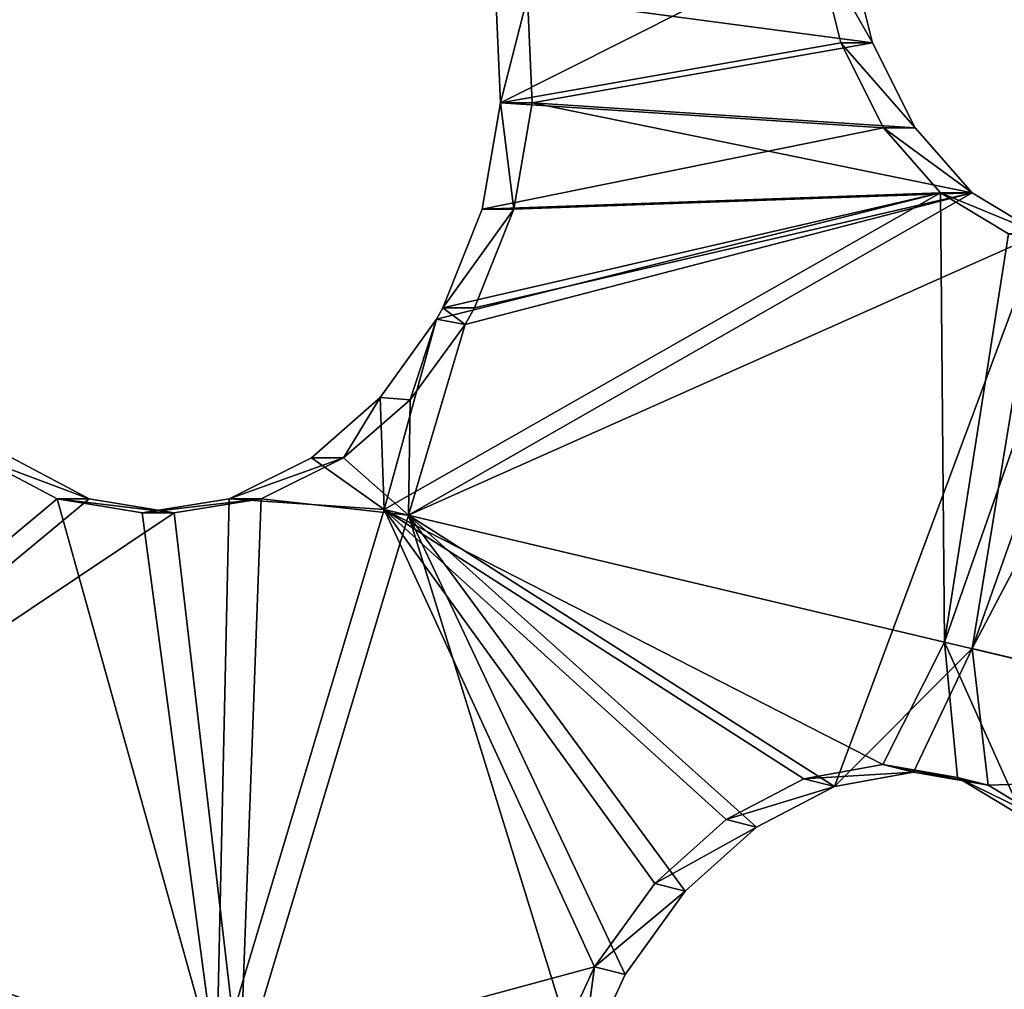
# Model space of a CAD drawing. Header units: millimetres. Extents: x 0 to 2133, y 0 to 2087.
# Tile 855 of 876: x 2073 to 2090, y 109 to 125. Entities that reach past the tile are written whole.
import ezdxf

# ---------------------------------------------------------------- set-up
doc = ezdxf.new("R2010")
doc.units = ezdxf.units.MM
doc.header["$LTSCALE"] = 25.4
doc.layers.get('0').update_dxf_attribs({"true_color": 0xff5454})

# ---------------------------------------------------------------- blocks, each defined once
blk = doc.blocks.new('COSMO-S-3382-4917.STL#2')
at = {"color": 250, "true_color": 0x282828}
mesh = blk.add_polyface(dxfattribs=at)
corners = [(1709.841, 208.672, 1539.288), (1710.486, 206.25, 1539.288), (1709.88, 193.269, 1539.288), (1711.624, 223.971, 1539.288), (1713.18, 228.005, 1539.288), (1715.203, 238.952, 1539.288), (1719.512, 248.991, 1539.288), (1720.53, 253.404, 1539.288), (1729.3, 268.606, 1539.288), (1727.528, 267.125, 1539.288), (1736.1, 279.922, 1539.288), (1742.261, 286.284, 1539.288), (1746.125, 291.615, 1539.288), (1758.024, 301.517, 1539.288), (1757.464, 302.04, 1539.288), (1769.955, 311.052, 1539.288), (1776.134, 313.868, 1539.288), (1783.424, 318.522, 1539.288), (1796.071, 322.98, 1539.288), (1797.683, 324.347, 1539.288), (1817.262, 328.591, 1539.288), (1812.531, 328.445, 1539.288), (1827.758, 330.758, 1539.288), (1839.095, 330.541, 1539.288), (1843.153, 331.254, 1539.288), (1860.945, 328.773, 1539.288), (1858.498, 329.925, 1539.288), (1873.578, 326.791, 1539.288), (1882.181, 323.337, 1539.288), (1888.182, 321.895, 1539.288), (1902.193, 314.391, 1539.288), (1902.104, 315.307, 1539.288), (1915.15, 307.118, 1539.288), (1920.405, 302.191, 1539.288), (1927.135, 297.443, 1539.288), (1936.294, 287.09, 1539.288), (1937.892, 286.419, 1539.288), (1949.402, 269.52, 1539.288), (1947.269, 274.2, 1539.288), (1955.136, 260.958, 1539.288), (1959.352, 249.987, 1539.288), (1961.381, 246.878, 1539.288), (1965.858, 229.054, 1539.288), (1965.917, 232.159, 1539.288), (1968.732, 207.323, 1539.288), (1968.68, 217.006, 1539.288), (1969.632, 201.633, 1539.288), (1968.758, 186.255, 1539.288), (1711.741, 177.98, 1539.288), (1711.508, 184.353, 1539.288), (1716.215, 162.944, 1539.288), (1715.397, 163.017, 1539.288), (1720.797, 148.592, 1539.288), (1724.472, 142.638, 1539.288), (1727.865, 134.907, 1539.288), (1736.043, 124.02, 1539.288), (1736.502, 122.154, 1539.288), (1750.594, 107.625, 1539.288), (1746.587, 110.512, 1539.288), (1757.978, 100.145, 1539.288), (1767.706, 93.925, 1539.288), (1767.283, 93.294, 1539.288), (1770.516, 91.197, 1539.288), (1786.887, 83.314, 1539.288), (1784.023, 83.796, 1539.288), (1798.311, 78.043, 1539.288), (1807.586, 76.097, 1539.288), (1813.179, 74.021, 1539.288), (1829.206, 72.482, 1539.288), (1828.419, 71.786, 1539.288), (1843.816, 71.369, 1539.288), (1851.127, 72.573, 1539.288), (1859.154, 72.776, 1539.288), (1872.717, 76.367, 1539.288), (1874.218, 75.987, 1539.288), (1893.355, 83.756, 1539.288), (1888.797, 80.957, 1539.288), (1902.685, 87.616, 1539.288), (1912.448, 94.526, 1539.288), (1915.688, 95.872, 1539.288), (1929.445, 108.368, 1539.288), (1927.624, 105.607, 1539.288), (1938.325, 116.686, 1539.288), (1943.859, 124.883, 1539.288), (1947.64, 128.953, 1539.288), (1955.275, 143.597, 1539.288), (1955.438, 142.235, 1539.288), (1963.364, 163.97, 1539.288), (1961.612, 156.346, 1539.288), (1966.073, 171.089, 1539.288), (1967.893, 185.418, 1539.288)]
mesh.append_faces([[corners[k] for k in face] for face in [(0, 1, 2), (1, 3, 4), (4, 5, 6), (6, 7, 8), (8, 10, 11), (11, 12, 13), (13, 15, 16), (16, 17, 18), (18, 19, 20), (20, 22, 23), (23, 24, 25), (25, 27, 28), (28, 29, 30), (30, 32, 33), (33, 34, 35), (35, 36, 37), (37, 39, 40), (40, 41, 42), (42, 43, 44), (48, 50, 51), (51, 50, 52), (52, 53, 54), (54, 55, 56), (56, 57, 58), (58, 57, 59), (59, 60, 61), (61, 60, 62), (62, 63, 64), (64, 63, 65), (65, 66, 67), (67, 68, 69), (69, 68, 70), (70, 71, 72), (72, 73, 74), (74, 75, 76), (76, 75, 77), (77, 78, 79), (79, 80, 81), (81, 80, 82), (82, 83, 84), (84, 85, 86), (86, 87, 88), (88, 87, 89), (89, 90, 47)]], dxfattribs={"vtx0": -1, "vtx1": -1, "color": 250})
mesh.append_faces([[corners[k] for k in face] for face in [(1, 0, 3), (4, 3, 5), (6, 5, 7), (8, 7, 9), (8, 9, 10), (11, 10, 12), (13, 12, 14), (13, 14, 15), (16, 15, 17), (18, 17, 19), (20, 19, 21), (20, 21, 22), (23, 22, 24), (25, 24, 26), (25, 26, 27), (28, 27, 29), (30, 29, 31), (30, 31, 32), (33, 32, 34), (35, 34, 36), (37, 36, 38), (37, 38, 39), (40, 39, 41), (42, 41, 43), (44, 43, 45), (44, 45, 46), (44, 46, 47), (1, 48, 2), (48, 1, 49), (48, 49, 50), (52, 50, 53), (54, 53, 55), (56, 55, 57), (59, 57, 60), (62, 60, 63), (65, 63, 66), (67, 66, 68), (70, 68, 71), (72, 71, 73), (74, 73, 75), (77, 75, 78), (79, 78, 80), (82, 80, 83), (84, 83, 85), (86, 85, 87), (89, 87, 90), (47, 90, 44)]], dxfattribs={"vtx0": -1, "vtx2": -1, "color": 250})
mesh = blk.add_polyface(dxfattribs=at)
corners = [(1735.545, 182.32, 1669.288), (1734.489, 198.294, 1669.288), (1734.03, 194.764, 1669.288), (1736.958, 178.45, 1669.288), (1738.52, 170.143, 1669.288), (1743.139, 159.432, 1669.288), (1742.915, 158.403, 1669.288), (1748.668, 147.265, 1669.288), (1752.806, 141.927, 1669.288), (1755.697, 136.885, 1669.288), (1765.612, 126.568, 1669.288), (1763.905, 127.41, 1669.288), (1773.176, 118.973, 1669.288), (1781.093, 113.91, 1669.288), (1780.749, 113.397, 1669.288), (1783.38, 111.69, 1669.288), (1798.69, 104.411, 1669.288), (1794.373, 105.666, 1669.288), (1806.002, 100.985, 1669.288), (1817.766, 98.414, 1669.288), (1818.103, 97.711, 1669.288), (1837.633, 96.135, 1669.288), (1830.506, 95.892, 1669.288), (1843.037, 95.552, 1669.288), (1857.572, 97.657, 1669.288), (1855.52, 96.697, 1669.288), (1867.781, 99.311, 1669.288), (1876.863, 102.925, 1669.288), (1879.646, 103.356, 1669.288), (1894.808, 111.749, 1669.288), (1890.949, 108.776, 1669.288), (1901.532, 115.495, 1669.288), (1910.759, 123.809, 1669.288), (1911.247, 123.418, 1669.288), (1924.139, 138.671, 1669.288), (1919.955, 132.435, 1669.288), (1927.537, 142.418, 1669.288), (1934.465, 155.795, 1669.288), (1933.884, 153.229, 1669.288), (1938.908, 164.713, 1669.288), (1941.363, 174.565, 1669.288), (1942.539, 176.712, 1669.288), (1944.585, 194.301, 1669.288), (1944.725, 189.056, 1669.288), (1944.661, 214.083, 1669.288), (1945.436, 201.571, 1669.288), (1735.449, 219.752, 1669.288), (1733.998, 207.3, 1669.288), (1735.82, 218.247, 1669.288), (1738.363, 231.944, 1669.288), (1740.903, 237.587, 1669.288), (1742.698, 243.706, 1669.288), (1749.554, 255.616, 1669.288), (1748.393, 254.874, 1669.288), (1755.37, 265.289, 1669.288), (1761.461, 271.682, 1669.288), (1763.529, 274.805, 1669.288), (1776.193, 285.204, 1669.288), (1772.757, 283.29, 1669.288), (1782.924, 290.624, 1669.288), (1793.219, 295.693, 1669.288), (1793.886, 296.705, 1669.288), (1811.921, 302.771, 1669.288), (1805.491, 301.445, 1669.288), (1817.575, 304.781, 1669.288), (1831.625, 306.182, 1669.288), (1829.968, 306.663, 1669.288), (1842.498, 307.066, 1669.288), (1851.619, 305.802, 1669.288), (1854.987, 305.985, 1669.288), (1871.179, 301.645, 1669.288), (1867.26, 303.434, 1669.288), (1879.146, 299.45, 1669.288), (1889.599, 293.861, 1669.288), (1890.477, 294.088, 1669.288), (1906.213, 282.732, 1669.288), (1901.094, 287.423, 1669.288), (1910.849, 279.549, 1669.288), (1920.421, 268.66, 1669.288), (1919.603, 270.577, 1669.288), (1927.235, 260.632, 1669.288), (1931.708, 252.154, 1669.288), (1933.638, 249.854, 1669.288), (1939.668, 233.809, 1669.288), (1938.72, 238.395, 1669.288), (1942.412, 226.415, 1669.288), (1944.013, 214.29, 1669.288)]
mesh.append_faces([[corners[k] for k in face] for face in [(44, 43, 45), (2, 46, 47)]], dxfattribs={"vtx0": -1, "color": 250})
mesh.append_faces([[corners[k] for k in face] for face in [(0, 1, 2), (1, 0, 3), (3, 4, 5), (5, 7, 8), (8, 9, 10), (10, 12, 13), (13, 15, 16), (16, 18, 19), (19, 20, 21), (21, 23, 24), (24, 26, 27), (27, 28, 29), (29, 31, 32), (32, 33, 34), (34, 36, 37), (37, 39, 40), (40, 41, 42), (46, 48, 49), (49, 50, 51), (51, 52, 53), (53, 52, 54), (54, 55, 56), (56, 57, 58), (58, 57, 59), (59, 60, 61), (61, 62, 63), (63, 62, 64), (64, 65, 66), (66, 65, 67), (67, 68, 69), (69, 70, 71), (71, 70, 72), (72, 73, 74), (74, 75, 76), (76, 75, 77), (77, 78, 79), (79, 78, 80), (80, 81, 82), (82, 83, 84), (84, 83, 85), (85, 86, 44)]], dxfattribs={"vtx0": -1, "vtx1": -1, "color": 250})
mesh.append_faces([[corners[k] for k in face] for face in [(42, 43, 44), (46, 2, 1)]], dxfattribs={"vtx0": -1, "vtx1": -1, "vtx2": -1, "color": 250})
mesh.append_faces([[corners[k] for k in face] for face in [(3, 0, 4), (5, 4, 6), (5, 6, 7), (8, 7, 9), (10, 9, 11), (10, 11, 12), (13, 12, 14), (13, 14, 15), (16, 15, 17), (16, 17, 18), (19, 18, 20), (21, 20, 22), (21, 22, 23), (24, 23, 25), (24, 25, 26), (27, 26, 28), (29, 28, 30), (29, 30, 31), (32, 31, 33), (34, 33, 35), (34, 35, 36), (37, 36, 38), (37, 38, 39), (40, 39, 41), (42, 41, 43), (46, 1, 48), (49, 48, 50), (51, 50, 52), (54, 52, 55), (56, 55, 57), (59, 57, 60), (61, 60, 62), (64, 62, 65), (67, 65, 68), (69, 68, 70), (72, 70, 73), (74, 73, 75), (77, 75, 78), (80, 78, 81), (82, 81, 83), (85, 83, 86), (44, 86, 42)]], dxfattribs={"vtx0": -1, "vtx2": -1, "color": 250})
mesh = blk.add_polyface(dxfattribs=at)
corners = [(1734.165, 205.552, 1666.919), (1735.133, 201.301, 1666.919), (1734.849, 188.578, 1666.919), (1736.212, 222.415, 1666.919), (1735.839, 213.433, 1666.919), (1737.949, 225.401, 1666.919), (1740.938, 238.731, 1666.919), (1741.435, 237.042, 1666.919), (1748.221, 254.078, 1666.919), (1746.248, 248.201, 1666.919), (1752.324, 258.725, 1666.919), (1757.87, 268.058, 1666.919), (1759.581, 268.472, 1666.919), (1769.638, 280.309, 1666.919), (1767.92, 277.312, 1666.919), (1777.229, 285.123, 1666.919), (1783.218, 290.514, 1666.919), (1787.382, 291.801, 1666.919), (1798.259, 298.408, 1666.919), (1798.242, 297.255, 1666.919), (1809.661, 301.411, 1666.919), (1814.372, 303.787, 1666.919), (1821.486, 304.213, 1666.919), (1831.139, 306.512, 1666.919), (1833.556, 305.624, 1666.919), (1839.632, 306.854, 1666.919), (1839.632, 305.801, 1666.919), (1848.125, 306.512, 1666.919), (1845.708, 305.624, 1666.919), (1857.778, 304.213, 1666.919), (1864.892, 303.787, 1666.919), (1869.603, 301.411, 1666.919), (1881.005, 298.408, 1666.919), (1881.022, 297.255, 1666.919), (1896.046, 290.514, 1666.919), (1891.882, 291.801, 1666.919), (1902.035, 285.123, 1666.919), (1909.627, 280.309, 1666.919), (1911.344, 277.312, 1666.919), (1921.394, 268.058, 1666.919), (1919.683, 268.472, 1666.919), (1926.94, 258.725, 1666.919), (1931.043, 254.078, 1666.919), (1933.016, 248.201, 1666.919), (1938.326, 238.731, 1666.919), (1937.829, 237.042, 1666.919), (1941.315, 225.401, 1666.919), (1943.052, 222.415, 1666.919), (1943.425, 213.433, 1666.919), (1945.099, 205.552, 1666.919), (1944.131, 201.301, 1666.919), (1944.415, 188.578, 1666.919), (1735.839, 189.17, 1666.919), (1738.247, 171.935, 1666.919), (1737.949, 177.202, 1666.919), (1741.435, 165.561, 1666.919), (1744.27, 156.052, 1666.919), (1746.248, 154.402, 1666.919), (1752.764, 141.341, 1666.919), (1752.324, 143.878, 1666.919), (1759.581, 134.131, 1666.919), (1763.507, 128.182, 1666.919), (1767.92, 125.291, 1666.919), (1776.222, 116.918, 1666.919), (1777.229, 117.48, 1666.919), (1790.579, 107.839, 1666.919), (1787.382, 110.802, 1666.919), (1798.242, 105.348, 1666.919), (1806.207, 101.181, 1666.919), (1809.661, 101.192, 1666.919), (1822.7, 97.115, 1666.919), (1821.486, 98.39, 1666.919), (1833.556, 96.979, 1666.919), (1839.632, 95.749, 1666.919), (1845.708, 96.979, 1666.919), (1856.564, 97.115, 1666.919), (1857.778, 98.39, 1666.919), (1873.057, 101.181, 1666.919), (1869.603, 101.192, 1666.919), (1881.022, 105.348, 1666.919), (1888.685, 107.839, 1666.919), (1891.882, 110.802, 1666.919), (1903.042, 116.918, 1666.919), (1902.035, 117.48, 1666.919), (1911.344, 125.291, 1666.919), (1915.757, 128.182, 1666.919), (1919.683, 134.131, 1666.919), (1926.5, 141.341, 1666.919), (1926.94, 143.878, 1666.919), (1934.994, 156.052, 1666.919), (1933.016, 154.402, 1666.919), (1937.829, 165.561, 1666.919), (1941.017, 171.935, 1666.919), (1941.315, 177.202, 1666.919), (1943.425, 189.17, 1666.919)]
mesh.append_faces([[corners[k] for k in face] for face in [(0, 1, 2), (1, 3, 4), (4, 3, 5), (5, 6, 7), (7, 8, 9), (9, 8, 10), (10, 11, 12), (12, 13, 14), (14, 13, 15), (15, 16, 17), (17, 18, 19), (19, 18, 20), (20, 21, 22), (22, 23, 24), (24, 25, 26), (26, 27, 28), (28, 27, 29), (29, 30, 31), (31, 32, 33), (33, 34, 35), (35, 34, 36), (36, 37, 38), (38, 39, 40), (40, 39, 41), (41, 42, 43), (43, 44, 45), (45, 44, 46), (46, 47, 48), (48, 49, 50), (2, 52, 53), (52, 2, 1), (53, 55, 56), (56, 57, 58), (58, 60, 61), (61, 62, 63), (63, 64, 65), (65, 67, 68), (68, 69, 70), (70, 72, 73), (73, 74, 75), (75, 76, 77), (77, 79, 80), (80, 81, 82), (82, 84, 85), (85, 86, 87), (87, 88, 89), (89, 91, 92), (92, 93, 51)]], dxfattribs={"vtx0": -1, "vtx1": -1, "color": 250})
mesh.append_faces([[corners[k] for k in face] for face in [(1, 0, 3), (5, 3, 6), (7, 6, 8), (10, 8, 11), (12, 11, 13), (15, 13, 16), (17, 16, 18), (20, 18, 21), (22, 21, 23), (24, 23, 25), (26, 25, 27), (29, 27, 30), (31, 30, 32), (33, 32, 34), (36, 34, 37), (38, 37, 39), (41, 39, 42), (43, 42, 44), (46, 44, 47), (48, 47, 49), (50, 49, 51), (53, 52, 54), (53, 54, 55), (56, 55, 57), (58, 57, 59), (58, 59, 60), (61, 60, 62), (63, 62, 64), (65, 64, 66), (65, 66, 67), (68, 67, 69), (70, 69, 71), (70, 71, 72), (73, 72, 74), (75, 74, 76), (77, 76, 78), (77, 78, 79), (80, 79, 81), (82, 81, 83), (82, 83, 84), (85, 84, 86), (87, 86, 88), (89, 88, 90), (89, 90, 91), (92, 91, 93), (51, 93, 94), (51, 94, 50)]], dxfattribs={"vtx0": -1, "vtx2": -1, "color": 250})
mesh = blk.add_polyface(dxfattribs=at)
corners = [(1930.455, 191.179, 1680.786), (1925.067, 188.466, 1685.146), (1924.991, 190.276, 1685.416)]
mesh.append_faces([[corners[k] for k in face] for face in [(0, 1, 2)]], dxfattribs={"color": 250})
mesh = blk.add_polyface(dxfattribs=at)
corners = [(1930.878, 189.49, 1680.211), (1925.067, 188.466, 1685.146), (1930.455, 191.179, 1680.786)]
mesh.append_faces([[corners[k] for k in face] for face in [(0, 1, 2)]], dxfattribs={"color": 250})
mesh = blk.add_polyface(dxfattribs=at)
corners = [(1931.418, 189.49, 1680.805), (1930.994, 191.179, 1681.379), (1925.531, 190.276, 1686.011)]
mesh.append_faces([[corners[k] for k in face] for face in [(0, 1, 2)]], dxfattribs={"color": 250})
mesh = blk.add_polyface(dxfattribs=at)
corners = [(1930.455, 191.179, 1680.786), (1931.418, 189.49, 1680.805), (1930.878, 189.49, 1680.211), (1930.994, 191.179, 1681.379)]
mesh.append_faces([[corners[k] for k in face] for face in [(0, 1, 2), (1, 0, 3)]], dxfattribs={"vtx0": -1, "color": 250})
mesh = blk.add_polyface(dxfattribs=at)
corners = [(1925.531, 190.276, 1686.011), (1925.067, 188.466, 1685.146), (1925.608, 188.466, 1685.741), (1924.991, 190.276, 1685.416)]
mesh.append_faces([[corners[k] for k in face] for face in [(0, 1, 2), (1, 0, 3)]], dxfattribs={"vtx0": -1, "color": 250})
mesh = blk.add_polyface(dxfattribs=at)
corners = [(1931.418, 189.49, 1680.805), (1925.531, 190.276, 1686.011), (1925.608, 188.466, 1685.741)]
mesh.append_faces([[corners[k] for k in face] for face in [(0, 1, 2)]], dxfattribs={"color": 250})
mesh = blk.add_polyface(dxfattribs=at)
corners = [(1931.603, 188.039, 1679.353), (1925.067, 188.466, 1685.146), (1930.878, 189.49, 1680.211)]
mesh.append_faces([[corners[k] for k in face] for face in [(0, 1, 2)]], dxfattribs={"color": 250})
mesh = blk.add_polyface(dxfattribs=at)
corners = [(1932.143, 188.039, 1679.948), (1931.418, 189.49, 1680.805), (1925.608, 188.466, 1685.741)]
mesh.append_faces([[corners[k] for k in face] for face in [(0, 1, 2)]], dxfattribs={"color": 250})
mesh = blk.add_polyface(dxfattribs=at)
corners = [(1930.878, 189.49, 1680.211), (1932.143, 188.039, 1679.948), (1931.603, 188.039, 1679.353), (1931.418, 189.49, 1680.805)]
mesh.append_faces([[corners[k] for k in face] for face in [(0, 1, 2), (1, 0, 3)]], dxfattribs={"vtx0": -1, "color": 250})
mesh = blk.add_polyface(dxfattribs=at)
corners = [(1931.603, 188.039, 1679.353), (1924.757, 186.65, 1685.161), (1925.067, 188.466, 1685.146)]
mesh.append_faces([[corners[k] for k in face] for face in [(0, 1, 2)]], dxfattribs={"color": 250})
mesh = blk.add_polyface(dxfattribs=at)
corners = [(1925.299, 186.651, 1685.757), (1925.067, 188.466, 1685.146), (1924.757, 186.65, 1685.161), (1925.608, 188.466, 1685.741)]
mesh.append_faces([[corners[k] for k in face] for face in [(0, 1, 2), (1, 0, 3)]], dxfattribs={"vtx0": -1, "color": 250})
mesh = blk.add_polyface(dxfattribs=at)
corners = [(1933.119, 186.928, 1678.867), (1925.608, 188.466, 1685.741), (1925.299, 186.651, 1685.757)]
mesh.append_faces([[corners[k] for k in face] for face in [(0, 1, 2)]], dxfattribs={"color": 250})
mesh = blk.add_polyface(dxfattribs=at)
corners = [(1933.119, 186.928, 1678.867), (1932.143, 188.039, 1679.948), (1925.608, 188.466, 1685.741)]
mesh.append_faces([[corners[k] for k in face] for face in [(0, 1, 2)]], dxfattribs={"color": 250})
mesh = blk.add_polyface(dxfattribs=at)
corners = [(1932.578, 186.928, 1678.272), (1924.757, 186.65, 1685.161), (1931.603, 188.039, 1679.353)]
mesh.append_faces([[corners[k] for k in face] for face in [(0, 1, 2)]], dxfattribs={"color": 250})
mesh = blk.add_polyface(dxfattribs=at)
corners = [(1931.603, 188.039, 1679.353), (1933.119, 186.928, 1678.867), (1932.578, 186.928, 1678.272), (1932.143, 188.039, 1679.948)]
mesh.append_faces([[corners[k] for k in face] for face in [(0, 1, 2), (1, 0, 3)]], dxfattribs={"vtx0": -1, "color": 250})
mesh = blk.add_polyface(dxfattribs=at)
corners = [(1932.578, 186.928, 1678.272), (1923.085, 181.523, 1685.666), (1923.978, 184.773, 1685.514)]
mesh.append_faces([[corners[k] for k in face] for face in [(0, 1, 2)]], dxfattribs={"color": 250})
mesh = blk.add_polyface(dxfattribs=at)
corners = [(1932.648, 179.256, 1676.753), (1923.085, 181.523, 1685.666), (1932.578, 186.928, 1678.272)]
mesh.append_faces([[corners[k] for k in face] for face in [(0, 1, 2)]], dxfattribs={"color": 250})
mesh = blk.add_polyface(dxfattribs=at)
corners = [(1933.119, 186.928, 1678.867), (1924.469, 184.682, 1686.139), (1923.499, 181.425, 1686.352)]
mesh.append_faces([[corners[k] for k in face] for face in [(0, 1, 2)]], dxfattribs={"color": 250})
mesh = blk.add_polyface(dxfattribs=at)
corners = [(1934.279, 186.229, 1677.637), (1933.119, 186.928, 1678.867), (1923.499, 181.425, 1686.352)]
mesh.append_faces([[corners[k] for k in face] for face in [(0, 1, 2)]], dxfattribs={"color": 250})
mesh = blk.add_polyface(dxfattribs=at)
corners = [(1932.578, 186.928, 1678.272), (1923.978, 184.773, 1685.514), (1924.084, 184.966, 1685.458)]
mesh.append_faces([[corners[k] for k in face] for face in [(0, 1, 2)]], dxfattribs={"color": 250})
mesh = blk.add_polyface(dxfattribs=at)
corners = [(1932.578, 186.928, 1678.272), (1924.084, 184.966, 1685.458), (1924.757, 186.65, 1685.161)]
mesh.append_faces([[corners[k] for k in face] for face in [(0, 1, 2)]], dxfattribs={"color": 250})
mesh = blk.add_polyface(dxfattribs=at)
corners = [(1933.119, 186.928, 1678.867), (1924.627, 184.966, 1686.056), (1924.469, 184.682, 1686.139)]
mesh.append_faces([[corners[k] for k in face] for face in [(0, 1, 2)]], dxfattribs={"color": 250})
mesh = blk.add_polyface(dxfattribs=at)
corners = [(1933.119, 186.928, 1678.867), (1925.299, 186.651, 1685.757), (1924.627, 184.966, 1686.056)]
mesh.append_faces([[corners[k] for k in face] for face in [(0, 1, 2)]], dxfattribs={"color": 250})
mesh = blk.add_polyface(dxfattribs=at)
corners = [(1933.737, 186.229, 1677.041), (1932.648, 179.256, 1676.753), (1932.578, 186.928, 1678.272)]
mesh.append_faces([[corners[k] for k in face] for face in [(0, 1, 2)]], dxfattribs={"color": 250})
mesh = blk.add_polyface(dxfattribs=at)
corners = [(1932.578, 186.928, 1678.272), (1934.279, 186.229, 1677.637), (1933.737, 186.229, 1677.041), (1933.119, 186.928, 1678.867)]
mesh.append_faces([[corners[k] for k in face] for face in [(0, 1, 2), (1, 0, 3)]], dxfattribs={"vtx0": -1, "color": 250})
mesh = blk.add_polyface(dxfattribs=at)
corners = [(1925.299, 186.651, 1685.757), (1924.084, 184.966, 1685.458), (1924.627, 184.966, 1686.056), (1924.757, 186.65, 1685.161)]
mesh.append_faces([[corners[k] for k in face] for face in [(0, 1, 2), (1, 0, 3)]], dxfattribs={"vtx0": -1, "color": 250})
mesh = blk.add_polyface(dxfattribs=at)
corners = [(1930.767, 176.794, 1679.072), (1934.279, 186.229, 1677.637), (1923.499, 181.425, 1686.352), (1933.115, 179.146, 1677.405)]
mesh.append_faces([[corners[k] for k in face] for face in [(0, 1, 2), (1, 0, 3)]], dxfattribs={"vtx0": -1, "color": 250})
mesh = blk.add_polyface(dxfattribs=at)
corners = [(1935.006, 185.99, 1675.739), (1932.648, 179.256, 1676.753), (1933.737, 186.229, 1677.041)]
mesh.append_faces([[corners[k] for k in face] for face in [(0, 1, 2)]], dxfattribs={"color": 250})
mesh = blk.add_polyface(dxfattribs=at)
corners = [(1935.548, 185.99, 1676.336), (1934.279, 186.229, 1677.637), (1933.115, 179.146, 1677.405)]
mesh.append_faces([[corners[k] for k in face] for face in [(0, 1, 2)]], dxfattribs={"color": 250})
mesh = blk.add_polyface(dxfattribs=at)
corners = [(1936.835, 186.228, 1675.059), (1933.115, 179.146, 1677.405), (1941.832, 177.08, 1667.532)]
mesh.append_faces([[corners[k] for k in face] for face in [(0, 1, 2)]], dxfattribs={"color": 250})
mesh = blk.add_polyface(dxfattribs=at)
corners = [(1936.835, 186.228, 1675.059), (1935.548, 185.99, 1676.336), (1933.115, 179.146, 1677.405)]
mesh.append_faces([[corners[k] for k in face] for face in [(0, 1, 2)]], dxfattribs={"color": 250})
mesh = blk.add_polyface(dxfattribs=at)
corners = [(1935.006, 185.99, 1675.739), (1941.315, 177.202, 1666.919), (1932.648, 179.256, 1676.753)]
mesh.append_faces([[corners[k] for k in face] for face in [(0, 1, 2)]], dxfattribs={"color": 250})
mesh = blk.add_polyface(dxfattribs=at)
corners = [(1924.084, 184.966, 1685.458), (1923.978, 184.773, 1685.514), (1924.469, 184.682, 1686.139)]
mesh.append_faces([[corners[k] for k in face] for face in [(0, 1, 2)]], dxfattribs={"color": 250})
mesh = blk.add_polyface(dxfattribs=at)
corners = [(1924.084, 184.966, 1685.458), (1924.469, 184.682, 1686.139), (1924.627, 184.966, 1686.056)]
mesh.append_faces([[corners[k] for k in face] for face in [(0, 1, 2)]], dxfattribs={"color": 250})
mesh = blk.add_polyface(dxfattribs=at)
corners = [(1923.978, 184.773, 1685.514), (1923.085, 181.523, 1685.666), (1923.016, 183.432, 1686.064)]
mesh.append_faces([[corners[k] for k in face] for face in [(0, 1, 2)]], dxfattribs={"color": 250})
mesh = blk.add_polyface(dxfattribs=at)
corners = [(1923.527, 183.395, 1686.683), (1923.978, 184.773, 1685.514), (1923.016, 183.432, 1686.064)]
mesh.append_faces([[corners[k] for k in face] for face in [(0, 1, 2)]], dxfattribs={"color": 250})
mesh = blk.add_polyface(dxfattribs=at)
corners = [(1924.469, 184.682, 1686.139), (1923.527, 183.395, 1686.683), (1923.499, 181.425, 1686.352)]
mesh.append_faces([[corners[k] for k in face] for face in [(0, 1, 2)]], dxfattribs={"color": 250})
mesh = blk.add_polyface(dxfattribs=at)
corners = [(1923.527, 183.395, 1686.683), (1924.469, 184.682, 1686.139), (1923.978, 184.773, 1685.514)]
mesh.append_faces([[corners[k] for k in face] for face in [(0, 1, 2)]], dxfattribs={"color": 250})
mesh = blk.add_polyface(dxfattribs=at)
corners = [(1923.085, 181.523, 1685.666), (1921.846, 182.404, 1686.805), (1923.016, 183.432, 1686.064)]
mesh.append_faces([[corners[k] for k in face] for face in [(0, 1, 2)]], dxfattribs={"color": 250})
mesh = blk.add_polyface(dxfattribs=at)
corners = [(1922.391, 182.404, 1687.405), (1923.016, 183.432, 1686.064), (1921.846, 182.404, 1686.805)]
mesh.append_faces([[corners[k] for k in face] for face in [(0, 1, 2)]], dxfattribs={"color": 250})
mesh = blk.add_polyface(dxfattribs=at)
corners = [(1922.391, 182.404, 1687.405), (1923.527, 183.395, 1686.683), (1923.016, 183.432, 1686.064)]
mesh.append_faces([[corners[k] for k in face] for face in [(0, 1, 2)]], dxfattribs={"color": 250})
mesh = blk.add_polyface(dxfattribs=at)
corners = [(1923.527, 183.395, 1686.683), (1922.391, 182.404, 1687.405), (1923.499, 181.425, 1686.352)]
mesh.append_faces([[corners[k] for k in face] for face in [(0, 1, 2)]], dxfattribs={"color": 250})
mesh = blk.add_polyface(dxfattribs=at)
corners = [(1917.503, 181.704, 1689.924), (1910.212, 175.612, 1693.573), (1916.182, 182.404, 1690.981)]
mesh.append_faces([[corners[k] for k in face] for face in [(0, 1, 2)]], dxfattribs={"color": 250})
mesh = blk.add_polyface(dxfattribs=at)
corners = [(1918.051, 181.704, 1690.526), (1916.73, 182.404, 1691.584), (1910.559, 175.486, 1694.288)]
mesh.append_faces([[corners[k] for k in face] for face in [(0, 1, 2)]], dxfattribs={"color": 250})
mesh = blk.add_polyface(dxfattribs=at)
corners = [(1916.182, 182.404, 1690.981), (1918.051, 181.704, 1690.526), (1917.503, 181.704, 1689.924), (1916.73, 182.404, 1691.584)]
mesh.append_faces([[corners[k] for k in face] for face in [(0, 1, 2), (1, 0, 3)]], dxfattribs={"vtx0": -1, "color": 250})
mesh = blk.add_polyface(dxfattribs=at)
corners = [(1923.085, 181.523, 1685.666), (1920.437, 181.705, 1687.761), (1921.846, 182.404, 1686.805)]
mesh.append_faces([[corners[k] for k in face] for face in [(0, 1, 2)]], dxfattribs={"color": 250})
mesh = blk.add_polyface(dxfattribs=at)
corners = [(1920.437, 181.705, 1687.761), (1922.391, 182.404, 1687.405), (1921.846, 182.404, 1686.805), (1920.983, 181.705, 1688.362)]
mesh.append_faces([[corners[k] for k in face] for face in [(0, 1, 2), (1, 0, 3)]], dxfattribs={"vtx0": -1, "color": 250})
mesh = blk.add_polyface(dxfattribs=at)
corners = [(1923.499, 181.425, 1686.352), (1922.391, 182.404, 1687.405), (1920.983, 181.705, 1688.362)]
mesh.append_faces([[corners[k] for k in face] for face in [(0, 1, 2)]], dxfattribs={"color": 250})
mesh = blk.add_polyface(dxfattribs=at)
corners = [(1920.224, 171.968, 1685.666), (1910.212, 175.612, 1693.573), (1917.503, 181.704, 1689.924)]
mesh.append_faces([[corners[k] for k in face] for face in [(0, 1, 2)]], dxfattribs={"color": 250})
mesh = blk.add_polyface(dxfattribs=at)
corners = [(1919.5, 181.466, 1689.428), (1918.051, 181.704, 1690.526), (1910.559, 175.486, 1694.288)]
mesh.append_faces([[corners[k] for k in face] for face in [(0, 1, 2)]], dxfattribs={"color": 250})
mesh = blk.add_polyface(dxfattribs=at)
corners = [(1920.224, 171.968, 1685.666), (1917.503, 181.704, 1689.924), (1918.954, 181.466, 1688.827)]
mesh.append_faces([[corners[k] for k in face] for face in [(0, 1, 2)]], dxfattribs={"color": 250})
mesh = blk.add_polyface(dxfattribs=at)
corners = [(1917.503, 181.704, 1689.924), (1919.5, 181.466, 1689.428), (1918.954, 181.466, 1688.827), (1918.051, 181.704, 1690.526)]
mesh.append_faces([[corners[k] for k in face] for face in [(0, 1, 2), (1, 0, 3)]], dxfattribs={"vtx0": -1, "color": 250})
mesh = blk.add_polyface(dxfattribs=at)
corners = [(1920.437, 181.705, 1687.761), (1920.224, 171.968, 1685.666), (1918.954, 181.466, 1688.827)]
mesh.append_faces([[corners[k] for k in face] for face in [(0, 1, 2)]], dxfattribs={"color": 250})
mesh = blk.add_polyface(dxfattribs=at)
corners = [(1918.954, 181.466, 1688.827), (1920.983, 181.705, 1688.362), (1920.437, 181.705, 1687.761), (1919.5, 181.466, 1689.428)]
mesh.append_faces([[corners[k] for k in face] for face in [(0, 1, 2), (1, 0, 3)]], dxfattribs={"vtx0": -1, "color": 250})
mesh = blk.add_polyface(dxfattribs=at)
corners = [(1920.983, 181.705, 1688.362), (1919.5, 181.466, 1689.428), (1920.624, 171.823, 1686.352)]
mesh.append_faces([[corners[k] for k in face] for face in [(0, 1, 2)]], dxfattribs={"color": 250})
mesh = blk.add_polyface(dxfattribs=at)
corners = [(1923.085, 181.523, 1685.666), (1920.224, 171.968, 1685.666), (1920.437, 181.705, 1687.761)]
mesh.append_faces([[corners[k] for k in face] for face in [(0, 1, 2)]], dxfattribs={"color": 250})
mesh = blk.add_polyface(dxfattribs=at)
corners = [(1923.499, 181.425, 1686.352), (1920.983, 181.705, 1688.362), (1920.624, 171.823, 1686.352)]
mesh.append_faces([[corners[k] for k in face] for face in [(0, 1, 2)]], dxfattribs={"color": 250})
mesh = blk.add_polyface(dxfattribs=at)
corners = [(1920.624, 171.823, 1686.352), (1919.5, 181.466, 1689.428), (1910.559, 175.486, 1694.288)]
mesh.append_faces([[corners[k] for k in face] for face in [(0, 1, 2)]], dxfattribs={"color": 250})
mesh = blk.add_polyface(dxfattribs=at)
corners = [(1926.674, 173.713, 1680.855), (1920.224, 171.968, 1685.666), (1923.085, 181.523, 1685.666)]
mesh.append_faces([[corners[k] for k in face] for face in [(0, 1, 2)]], dxfattribs={"color": 250})
mesh = blk.add_polyface(dxfattribs=at)
corners = [(1932.648, 179.256, 1676.753), (1931.593, 177.167, 1677.268), (1923.085, 181.523, 1685.666)]
mesh.append_faces([[corners[k] for k in face] for face in [(0, 1, 2)]], dxfattribs={"color": 250})
mesh = blk.add_polyface(dxfattribs=at)
corners = [(1931.593, 177.167, 1677.268), (1930.245, 176.922, 1678.48), (1923.085, 181.523, 1685.666)]
mesh.append_faces([[corners[k] for k in face] for face in [(0, 1, 2)]], dxfattribs={"color": 250})
mesh = blk.add_polyface(dxfattribs=at)
corners = [(1930.245, 176.922, 1678.48), (1928.918, 176.229, 1679.525), (1923.085, 181.523, 1685.666)]
mesh.append_faces([[corners[k] for k in face] for face in [(0, 1, 2)]], dxfattribs={"color": 250})
mesh = blk.add_polyface(dxfattribs=at)
corners = [(1928.918, 176.229, 1679.525), (1927.7, 175.135, 1680.335), (1923.085, 181.523, 1685.666)]
mesh.append_faces([[corners[k] for k in face] for face in [(0, 1, 2)]], dxfattribs={"color": 250})
mesh = blk.add_polyface(dxfattribs=at)
corners = [(1927.7, 175.135, 1680.335), (1926.674, 173.713, 1680.855), (1923.085, 181.523, 1685.666)]
mesh.append_faces([[corners[k] for k in face] for face in [(0, 1, 2)]], dxfattribs={"color": 250})
mesh = blk.add_polyface(dxfattribs=at)
corners = [(1926.434, 171.93, 1681.64), (1923.499, 181.425, 1686.352), (1920.624, 171.823, 1686.352)]
mesh.append_faces([[corners[k] for k in face] for face in [(0, 1, 2)]], dxfattribs={"color": 250})
mesh = blk.add_polyface(dxfattribs=at)
corners = [(1927.197, 173.584, 1681.448), (1923.499, 181.425, 1686.352), (1926.434, 171.93, 1681.64)]
mesh.append_faces([[corners[k] for k in face] for face in [(0, 1, 2)]], dxfattribs={"color": 250})
mesh = blk.add_polyface(dxfattribs=at)
corners = [(1928.223, 175.007, 1680.928), (1923.499, 181.425, 1686.352), (1927.197, 173.584, 1681.448)]
mesh.append_faces([[corners[k] for k in face] for face in [(0, 1, 2)]], dxfattribs={"color": 250})
mesh = blk.add_polyface(dxfattribs=at)
corners = [(1930.767, 176.794, 1679.072), (1923.499, 181.425, 1686.352), (1929.44, 176.101, 1680.118)]
mesh.append_faces([[corners[k] for k in face] for face in [(0, 1, 2)]], dxfattribs={"color": 250})
mesh = blk.add_polyface(dxfattribs=at)
corners = [(1929.44, 176.101, 1680.118), (1923.499, 181.425, 1686.352), (1928.223, 175.007, 1680.928)]
mesh.append_faces([[corners[k] for k in face] for face in [(0, 1, 2)]], dxfattribs={"color": 250})
mesh = blk.add_polyface(dxfattribs=at)
corners = [(1933.115, 179.146, 1677.405), (1930.767, 176.794, 1679.072), (1932.116, 177.038, 1677.86)]
mesh.append_faces([[corners[k] for k in face] for face in [(0, 1, 2)]], dxfattribs={"color": 250})
mesh = blk.add_polyface(dxfattribs=at)
corners = [(1932.869, 176.946, 1675.973), (1931.593, 177.167, 1677.268), (1932.648, 179.256, 1676.753)]
mesh.append_faces([[corners[k] for k in face] for face in [(0, 1, 2)]], dxfattribs={"color": 250})
mesh = blk.add_polyface(dxfattribs=at)
corners = [(1933.393, 176.817, 1676.566), (1933.115, 179.146, 1677.405), (1932.116, 177.038, 1677.86)]
mesh.append_faces([[corners[k] for k in face] for face in [(0, 1, 2)]], dxfattribs={"color": 250})
mesh = blk.add_polyface(dxfattribs=at)
corners = [(1932.648, 179.256, 1676.753), (1941.315, 177.202, 1666.919), (1933.984, 176.275, 1674.686)]
mesh.append_faces([[corners[k] for k in face] for face in [(0, 1, 2)]], dxfattribs={"color": 250})
mesh = blk.add_polyface(dxfattribs=at)
corners = [(1932.648, 179.256, 1676.753), (1933.984, 176.275, 1674.686), (1932.869, 176.946, 1675.973)]
mesh.append_faces([[corners[k] for k in face] for face in [(0, 1, 2)]], dxfattribs={"color": 250})
mesh = blk.add_polyface(dxfattribs=at)
corners = [(1933.115, 179.146, 1677.405), (1933.393, 176.817, 1676.566), (1941.832, 177.08, 1667.532)]
mesh.append_faces([[corners[k] for k in face] for face in [(0, 1, 2)]], dxfattribs={"color": 250})
mesh = blk.add_polyface(dxfattribs=at)
corners = [(1932.116, 177.038, 1677.86), (1930.245, 176.922, 1678.48), (1931.593, 177.167, 1677.268), (1930.767, 176.794, 1679.072)]
mesh.append_faces([[corners[k] for k in face] for face in [(0, 1, 2), (1, 0, 3)]], dxfattribs={"vtx0": -1, "color": 250})
mesh = blk.add_polyface(dxfattribs=at)
corners = [(1933.393, 176.817, 1676.566), (1931.593, 177.167, 1677.268), (1932.869, 176.946, 1675.973), (1932.116, 177.038, 1677.86)]
mesh.append_faces([[corners[k] for k in face] for face in [(0, 1, 2), (1, 0, 3)]], dxfattribs={"vtx0": -1, "color": 250})
mesh = blk.add_polyface(dxfattribs=at)
corners = [(1930.767, 176.794, 1679.072), (1928.918, 176.229, 1679.525), (1930.245, 176.922, 1678.48), (1929.44, 176.101, 1680.118)]
mesh.append_faces([[corners[k] for k in face] for face in [(0, 1, 2), (1, 0, 3)]], dxfattribs={"vtx0": -1, "color": 250})
mesh = blk.add_polyface(dxfattribs=at)
corners = [(1934.507, 176.146, 1675.28), (1932.869, 176.946, 1675.973), (1933.984, 176.275, 1674.686), (1933.393, 176.817, 1676.566)]
mesh.append_faces([[corners[k] for k in face] for face in [(0, 1, 2), (1, 0, 3)]], dxfattribs={"vtx0": -1, "color": 250})
mesh = blk.add_polyface(dxfattribs=at)
corners = [(1941.832, 177.08, 1667.532), (1933.393, 176.817, 1676.566), (1934.507, 176.146, 1675.28)]
mesh.append_faces([[corners[k] for k in face] for face in [(0, 1, 2)]], dxfattribs={"color": 250})
mesh = blk.add_polyface(dxfattribs=at)
corners = [(1929.44, 176.101, 1680.118), (1927.7, 175.135, 1680.335), (1928.918, 176.229, 1679.525), (1928.223, 175.007, 1680.928)]
mesh.append_faces([[corners[k] for k in face] for face in [(0, 1, 2), (1, 0, 3)]], dxfattribs={"vtx0": -1, "color": 250})
mesh = blk.add_polyface(dxfattribs=at)
corners = [(1920.224, 171.968, 1685.666), (1915.22, 173.017, 1689.622), (1910.212, 175.612, 1693.573)]
mesh.append_faces([[corners[k] for k in face] for face in [(0, 1, 2)]], dxfattribs={"color": 250})
mesh = blk.add_polyface(dxfattribs=at)
corners = [(1920.624, 171.823, 1686.352), (1910.559, 175.486, 1694.288), (1915.739, 172.864, 1690.218)]
mesh.append_faces([[corners[k] for k in face] for face in [(0, 1, 2)]], dxfattribs={"color": 250})
mesh = blk.add_polyface(dxfattribs=at)
corners = [(1928.223, 175.007, 1680.928), (1926.674, 173.713, 1680.855), (1927.7, 175.135, 1680.335), (1927.197, 173.584, 1681.448)]
mesh.append_faces([[corners[k] for k in face] for face in [(0, 1, 2), (1, 0, 3)]], dxfattribs={"vtx0": -1, "color": 250})
mesh = blk.add_polyface(dxfattribs=at)
corners = [(1926.674, 173.713, 1680.855), (1925.91, 172.059, 1681.047), (1920.224, 171.968, 1685.666)]
mesh.append_faces([[corners[k] for k in face] for face in [(0, 1, 2)]], dxfattribs={"color": 250})
mesh = blk.add_polyface(dxfattribs=at)
corners = [(1926.674, 173.713, 1680.855), (1926.434, 171.93, 1681.64), (1925.91, 172.059, 1681.047), (1927.197, 173.584, 1681.448)]
mesh.append_faces([[corners[k] for k in face] for face in [(0, 1, 2), (1, 0, 3)]], dxfattribs={"vtx0": -1, "color": 250})

msp = doc.modelspace()

# ---------------------------------------------------------------- block references
at = {"color": 0}
msp.add_blockref('COSMO-S-3382-4917.STL#2', (156.122, -64.446, -4.129), dxfattribs=at)

doc.saveas('drawing.dxf')
